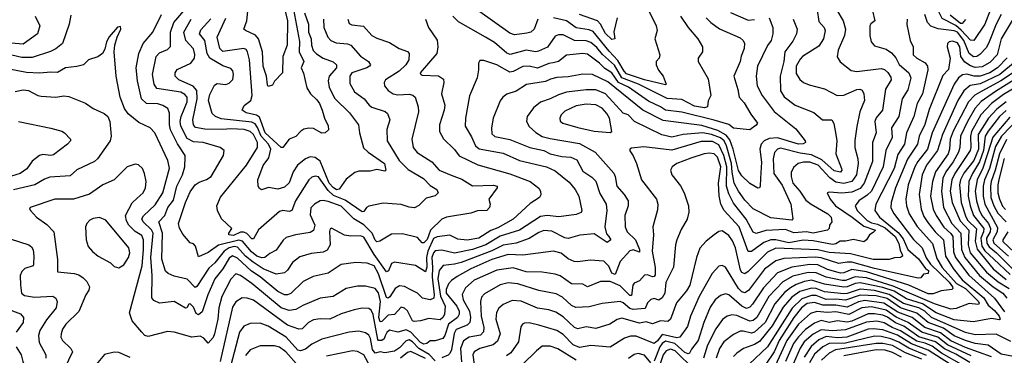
# Model space of a CAD drawing. Extents: x 1308313 to 1441400, y 959662 to 1036319.
# Tile 431 of 656: x 1368233 to 1374304, y 1020933 to 1023003. Entities that reach past the tile are written whole.
import ezdxf

# ---------------------------------------------------------------- set-up
doc = ezdxf.new("R2010")
doc.units = 0

msp = doc.modelspace()

# ---------------------------------------------------------------- linework, layer by layer
at = {"layer": '0CON10XD'}
for points in [[(1374343.3, 1023566.7), (1374235, 1023565.7), (1374190.9, 1023549.1), (1374138.1, 1023501.9), (1374100.4, 1023455), (1374086, 1023405), (1374094.8, 1023295.2), (1374109.8, 1023255), (1374145, 1023215.3), (1374235, 1023154.6), (1374260.7, 1023115), (1374220.3, 1023065), (1374184.7, 1022975.3), (1374116.3, 1022873.7), (1374095, 1022876.5), (1374038.9, 1022938.9), (1374005, 1022966.7), (1373920.3, 1023010.3), (1373884.9, 1023084.9), (1373846.5, 1023125), (1373725, 1023188.8), (1373694.7, 1023195.3), (1373645, 1023180), (1373518.5, 1023091.5)], [(1368328.9, 1023025), (1368357.1, 1022965), (1368342.7, 1022915), (1368255, 1022852), (1368105, 1022864.7)], [(1368548.5, 1023031.5), (1368537.5, 1022975), (1368496.7, 1022855), (1368455, 1022822.3), (1368423, 1022807), (1368309.8, 1022770.2), (1368245, 1022769.5), (1368115, 1022799.9)], [(1370735, 1023006.7), (1370754.3, 1022955), (1370806.7, 1022876.7), (1370812.3, 1022835), (1370804.6, 1022795), (1370702.5, 1022675), (1370706, 1022665), (1370715, 1022660.9), (1370815, 1022656.8), (1370845.4, 1022635.4), (1370849.1, 1022615), (1370832.9, 1022545), (1370855.4, 1022475), (1370850.8, 1022445), (1370821.5, 1022355), (1370822.1, 1022312.1), (1370846.9, 1022266.9), (1370915, 1022202.2), (1370943.5, 1022163.5), (1371057.7, 1022107.7), (1371255, 1022051.9), (1371381.4, 1022005), (1371433.6, 1021963.6), (1371444.6, 1021945), (1371447.4, 1021922.6), (1371438.6, 1021905), (1371380.1, 1021869.9), (1371276.8, 1021773.2), (1371180.9, 1021719.1), (1371137.8, 1021702.2), (1371065, 1021655.9), (1370993.1, 1021643.1), (1370935, 1021649.2), (1370885, 1021672.8), (1370807.4, 1021662.6), (1370785, 1021652.3), (1370749.7, 1021575), (1370741.7, 1021535), (1370743.1, 1021476.9), (1370735, 1021447.9), (1370674.3, 1021485.7), (1370545, 1021507.9), (1370525, 1021498.9), (1370506.3, 1021453.7), (1370495, 1021447.3), (1370418.1, 1021555), (1370355, 1021661.3), (1370335, 1021669.3), (1370275, 1021667.1), (1370235, 1021672.9), (1370155, 1021717.5), (1370147.3, 1021712.7), (1370143.8, 1021696.2), (1370147.3, 1021615), (1370128.9, 1021581.1), (1370105, 1021569.1), (1370029.9, 1021560.1), (1369960.6, 1021539.4), (1369915.7, 1021504.3), (1369885, 1021458.2), (1369865, 1021442.3), (1369815, 1021433.8), (1369735, 1021465.9), (1369673.4, 1021506.6), (1369625.2, 1021545), (1369575, 1021599.5), (1369555, 1021602.9), (1369525, 1021594.9), (1369493.5, 1021575), (1369436.2, 1021503.8), (1369400.1, 1021469.9), (1369325, 1021357.7), (1369315, 1021350.6), (1369265, 1021402.2), (1369185, 1021420.5), (1369147.4, 1021437.4), (1369132.4, 1021452.4), (1369108.9, 1021525), (1369112.4, 1021685), (1369091.3, 1021755), (1369127.7, 1021795), (1369146.9, 1021845), (1369181.1, 1021888.9), (1369200.8, 1021975), (1369236.5, 1022045), (1369250.8, 1022095), (1369254.1, 1022154.1), (1369253.3, 1022165), (1369206.8, 1022236.8), (1369162.6, 1022322.6), (1369155.9, 1022355), (1369157.1, 1022427.1), (1369146.5, 1022455), (1369115, 1022474), (1369085, 1022483.1), (1369015, 1022485.3), (1368984, 1022514), (1368960, 1022625), (1368951.6, 1022705), (1368966.9, 1022793.1), (1368994.8, 1022855.2), (1369054.6, 1022925), (1369108.2, 1023035)], [(1370256.5, 1023005), (1370265, 1022979.2), (1370281.3, 1022971.3), (1370352, 1022962), (1370405, 1022904.6), (1370435, 1022887.9), (1370512.7, 1022862.7), (1370572, 1022825), (1370625, 1022806.7), (1370634.3, 1022795), (1370632.5, 1022755), (1370614.6, 1022725), (1370573.6, 1022685), (1370489.3, 1022630.7), (1370479.4, 1022615), (1370482.2, 1022595), (1370505.3, 1022565.3), (1370535, 1022544.6), (1370565, 1022539.1), (1370635, 1022542.7), (1370657.1, 1022537.1), (1370670.5, 1022525), (1370690.4, 1022465), (1370691.5, 1022435), (1370651.5, 1022265), (1370658.2, 1022215), (1370683.9, 1022183.9), (1370774.4, 1022125), (1370818.5, 1022075), (1370894.4, 1022044.4), (1370959, 1022019), (1371025, 1021978.7), (1371155, 1021981.8), (1371176.9, 1021975), (1371177.5, 1021965), (1371126.7, 1021895), (1371133.1, 1021865), (1371130.6, 1021845), (1371113.3, 1021826.7), (1371056.9, 1021823.1), (1371015, 1021808.9), (1370865, 1021784.3), (1370836.7, 1021773.3), (1370766.2, 1021703.8), (1370745, 1021647.4), (1370725, 1021626.6), (1370715, 1021625.5), (1370685, 1021658.5), (1370592.7, 1021682.7), (1370525, 1021678.9), (1370454, 1021636), (1370435, 1021633.1), (1370425, 1021641.8), (1370406.6, 1021685), (1370355, 1021737.5), (1370294, 1021774), (1370215, 1021851.6), (1370135, 1021881), (1370105, 1021887.2), (1370085, 1021884.6), (1370050, 1021865), (1370027.3, 1021842.8), (1370025, 1021799.2), (1370052, 1021735), (1370045, 1021702.1), (1370025, 1021690), (1369934, 1021676), (1369875, 1021660), (1369856.6, 1021643.4), (1369815, 1021581.5), (1369775, 1021560.8), (1369745, 1021536.2), (1369725, 1021534), (1369694.3, 1021545), (1369661.8, 1021571.8), (1369606.6, 1021636.6), (1369585, 1021642.1), (1369458.8, 1021611.2), (1369395, 1021566.3), (1369335, 1021540), (1369316.7, 1021605), (1369305, 1021619.2), (1369285, 1021626), (1369239.7, 1021679.7), (1369217.7, 1021717.7), (1369211.8, 1021745), (1369255, 1021874.5), (1369285, 1021941.9), (1369315, 1021983.8), (1369340.2, 1022000.2), (1369383.9, 1022016.1), (1369414.2, 1022035.8), (1369490.6, 1022165), (1369494.2, 1022195), (1369470, 1022215), (1369365.2, 1022245.2), (1369305, 1022248.7), (1369265, 1022269.5), (1369226.3, 1022345), (1369222.8, 1022375), (1369228.5, 1022405), (1369264.8, 1022495), (1369264.7, 1022525), (1369252.1, 1022542.1), (1369225.8, 1022555), (1369077.9, 1022577.9), (1369061.1, 1022605), (1369051.7, 1022665), (1369073.9, 1022775), (1369095, 1022797.5), (1369145, 1022818.8), (1369162.6, 1022837.4), (1369162.9, 1022925), (1369182.7, 1022985), (1369245, 1023057.2)], [(1369989.6, 1023045), (1370012.8, 1022975), (1370014.4, 1022925), (1370030.6, 1022885), (1370031.6, 1022845), (1370043.4, 1022813.4), (1370062.1, 1022792.1), (1370103.5, 1022765), (1370165, 1022741.8), (1370185.5, 1022725), (1370185.4, 1022705), (1370141.3, 1022655), (1370134, 1022625), (1370140.3, 1022585), (1370176.4, 1022516.4), (1370267.2, 1022427.2), (1370321.8, 1022355), (1370328.5, 1022305), (1370353.3, 1022213.3), (1370382.2, 1022185), (1370482.1, 1022115), (1370491.4, 1022075), (1370485, 1022067.5), (1370435, 1022079.4), (1370395, 1022068.5), (1370325, 1022067.8), (1370298.9, 1022061.1), (1370245, 1022019.2), (1370202.8, 1021957.2), (1370185.8, 1021954.2), (1370165, 1021967), (1370141.2, 1021995), (1370085, 1022129.8), (1370055, 1022153.5), (1370025, 1022156.5), (1369995, 1022144.3), (1369946.7, 1022105), (1369918.8, 1022065), (1369895, 1021996.7), (1369865, 1021969.6), (1369825, 1021958.2), (1369767.4, 1021967.4), (1369724, 1021954), (1369711.1, 1021961.1), (1369702.7, 1021975), (1369701.6, 1022015), (1369735, 1022102.5), (1369768.9, 1022151.1), (1369780.5, 1022205), (1369767.2, 1022235), (1369722.1, 1022285), (1369698.5, 1022338.5), (1369685, 1022359.4), (1369665, 1022369.9), (1369475, 1022391.9), (1369441.2, 1022405), (1369420.4, 1022425), (1369396.5, 1022505), (1369405, 1022540.8), (1369422.8, 1022577.2), (1369435, 1022598), (1369450.7, 1022609.3), (1369505, 1022603.5), (1369525, 1022610.6), (1369546.7, 1022633.3), (1369552.2, 1022665), (1369546.7, 1022686.7), (1369535, 1022701.1), (1369485, 1022718.9), (1369405.8, 1022765.8), (1369389, 1022795), (1369373.8, 1022873.8), (1369340.7, 1022915), (1369350.7, 1022939.3), (1369412.4, 1023007.6)], [(1369922.1, 1023065), (1369957.8, 1022867.8), (1369956.3, 1022805), (1369985.3, 1022744.7), (1369969.3, 1022705), (1369982.9, 1022672.9), (1370002.6, 1022582.6), (1370026.1, 1022546.1), (1370065, 1022509.1), (1370081.2, 1022485), (1370098.9, 1022445), (1370111.4, 1022395), (1370135, 1022348.8), (1370136.9, 1022323.1), (1370116.2, 1022303.8), (1370095, 1022303.1), (1370045, 1022332.4), (1370015, 1022333.8), (1369985, 1022326.9), (1369965.5, 1022315), (1369935, 1022281.9), (1369895, 1022265.8), (1369855, 1022213.8), (1369845, 1022214.2), (1369746.6, 1022305), (1369712.3, 1022402.3), (1369693.5, 1022413.5), (1369628.5, 1022428.5), (1369604, 1022445), (1369617.6, 1022472.4), (1369657.3, 1022505), (1369666.8, 1022535), (1369649.8, 1022755), (1369638.2, 1022805), (1369629, 1022819), (1369614.7, 1022824.7), (1369485, 1022806.2), (1369466.8, 1022825), (1369450, 1022895), (1369505, 1023011.4)], [(1369870.4, 1023055), (1369883.7, 1022995), (1369881.9, 1022845), (1369855.4, 1022775), (1369852.5, 1022675), (1369805, 1022623.8), (1369791.7, 1022598.3), (1369765, 1022590), (1369760.2, 1022600.3), (1369754.8, 1022654.8), (1369734.7, 1022715), (1369730.2, 1022805), (1369706.2, 1022885), (1369687.3, 1022907.3), (1369626, 1022935), (1369615.6, 1022945), (1369634.2, 1022995.8), (1369638.7, 1023055)], [(1373151.1, 1023061.1), (1373160.7, 1022990.7), (1373193.1, 1022955), (1373200, 1022935), (1373189.5, 1022885), (1373160.2, 1022839.8), (1373060, 1022775), (1373045, 1022759.4), (1373021.2, 1022715), (1373020.5, 1022670.5), (1373043.5, 1022633.5), (1373066, 1022616), (1373100.8, 1022600.8), (1373195, 1022576.5), (1373274.7, 1022534.7), (1373315, 1022537.8), (1373395, 1022572.7), (1373413.5, 1022573.5), (1373427, 1022567), (1373438.9, 1022545), (1373443.1, 1022505), (1373413.1, 1022435), (1373395.9, 1022344.1), (1373382.2, 1022257.8), (1373382.5, 1022215), (1373401.4, 1022145), (1373403.3, 1022115), (1373392.1, 1022045), (1373364.4, 1022005.6), (1373315, 1021991.8), (1373265, 1022000.5), (1373227.6, 1022027.6), (1373157.6, 1022105), (1373105, 1022124.6), (1373065.5, 1022124.5), (1373033.1, 1022115), (1373005, 1022090.6), (1372989.8, 1022060.2), (1372989.3, 1022035), (1373001.4, 1021995), (1373044.5, 1021944.5), (1373080.1, 1021890.1), (1373114.2, 1021864.2), (1373217.1, 1021805), (1373237.8, 1021785), (1373240, 1021755), (1373227.1, 1021735), (1373224, 1021715), (1373213.8, 1021705), (1373125, 1021686), (1373084.9, 1021694.9), (1373007.1, 1021687.1), (1372955, 1021708.9), (1372833.1, 1021703.1), (1372775, 1021684.7), (1372755, 1021691.2), (1372713.3, 1021773.3), (1372635, 1021871.6), (1372605, 1021929.2), (1372591.4, 1021975), (1372592.5, 1022095), (1372575.8, 1022165), (1372545, 1022230.2), (1372505, 1022251.1), (1372435, 1022252.1), (1372255, 1022197.9), (1372082.3, 1022217.7), (1372005, 1022210.6), (1371996, 1022205), (1371995, 1022193.3), (1372015, 1022163.8), (1372035.4, 1022115), (1372066.2, 1022015), (1372160.5, 1021895), (1372167.5, 1021865), (1372165, 1021830), (1372137.3, 1021725), (1372140.9, 1021675), (1372132.8, 1021575), (1372151.7, 1021475), (1372151.7, 1021428.3), (1372145, 1021418.8), (1372135, 1021417.6), (1372105, 1021429.7), (1372085, 1021426.9), (1372055, 1021392.1), (1372022.6, 1021377.4), (1372013.2, 1021365), (1372005, 1021301.2), (1371995, 1021301.2), (1371935, 1021360.9), (1371875, 1021388.5), (1371815, 1021388), (1371735, 1021355.4), (1371705, 1021370.8), (1371635, 1021373.2), (1371565, 1021422), (1371535, 1021434.1), (1371455, 1021445.8), (1371355, 1021447.4), (1371275, 1021472.9), (1371175, 1021457.8), (1371035.5, 1021395.5), (1370981.7, 1021348.3), (1370962.2, 1021307.8), (1370967.5, 1021275), (1371007.5, 1021205), (1371012.4, 1021165), (1371008.6, 1021135), (1370992, 1021118), (1370925, 1021091.8), (1370912.3, 1021067.7), (1370895, 1020967.1), (1370885.5, 1020944.5), (1370875, 1020933.1), (1370835, 1020917.4)], [(1372307.9, 1023025), (1372354.3, 1022954.3), (1372415.5, 1022885), (1372444.3, 1022835), (1372442.9, 1022805), (1372415.7, 1022765), (1372415.7, 1022745), (1372478.7, 1022638.7), (1372494.2, 1022535.8), (1372477.3, 1022502.7), (1372474.5, 1022465.5), (1372455, 1022459.1), (1372395, 1022468.7), (1372315, 1022510.5), (1372225, 1022516.1), (1372048.3, 1022605), (1371946.4, 1022645), (1371901.1, 1022721.1), (1371827.5, 1022787.5), (1371791.9, 1022831.9), (1371755, 1022861.6), (1371725, 1022871.4), (1371655, 1022874), (1371585, 1022908.8), (1371555, 1022909.2), (1371535, 1022901.1), (1371487.3, 1022832.7), (1371432.1, 1022807.9), (1371415, 1022803.7), (1371355, 1022814.7), (1371258.1, 1022788.1), (1371236.6, 1022796.6), (1371160.9, 1022860.9), (1371105.4, 1022894.6), (1370938.5, 1022988.5), (1370904, 1023024)], [(1373271.3, 1023061.3), (1373310.7, 1022995), (1373325.4, 1022945), (1373319.6, 1022905), (1373280.5, 1022815), (1373274.4, 1022774.4), (1373292.4, 1022742.4), (1373360.2, 1022690.2), (1373395, 1022683.5), (1373545, 1022702.2), (1373565.2, 1022695.2), (1373587.1, 1022677.1), (1373605, 1022648.6), (1373607.7, 1022632.3), (1373571.9, 1022575), (1373553.3, 1022445), (1373515, 1022397.3), (1373505.8, 1022375), (1373514.7, 1022305), (1373492.4, 1022245), (1373492.1, 1022127.9), (1373441, 1021995), (1373415, 1021962.2), (1373365, 1021938.6), (1373301.9, 1021931.9), (1373225, 1021938.9), (1373211.2, 1021935), (1373230, 1021895), (1373264, 1021855), (1373367.3, 1021785), (1373438.2, 1021728.2), (1373510, 1021705), (1373495, 1021689.3), (1373473.3, 1021675), (1373454.3, 1021645), (1373437.3, 1021632.7), (1373375, 1021647.8), (1373325, 1021636.6), (1373293, 1021637), (1373265, 1021620.5), (1373245, 1021616.7), (1373125, 1021639.3), (1373065, 1021642), (1372975, 1021627.2), (1372895, 1021645.1), (1372865.6, 1021644.4), (1372822, 1021628), (1372745, 1021572.6), (1372725, 1021572.1), (1372669, 1021725), (1372576.3, 1021825), (1372556.6, 1021865), (1372546.4, 1021916.4), (1372541.1, 1021995), (1372555.9, 1022095), (1372535.4, 1022155.4), (1372515, 1022174.4), (1372485, 1022180.4), (1372454.2, 1022175.8), (1372372.4, 1022147.6), (1372284.4, 1022115), (1372255.6, 1022095), (1372245.7, 1022075), (1372254.4, 1022045), (1372308, 1021978), (1372330.4, 1021935), (1372356.2, 1021855), (1372359.5, 1021815), (1372348.5, 1021771.5), (1372311.1, 1021708.9), (1372284.6, 1021645), (1372276.7, 1021613.3), (1372265.5, 1021475.5), (1372218.2, 1021381.8), (1372210.3, 1021315), (1372195, 1021287.1), (1372175, 1021272.4), (1372145, 1021282.5), (1372125, 1021277.7), (1372105, 1021256.7), (1372089.4, 1021220.6), (1372015.2, 1021215.2), (1371995, 1021221.6), (1371955, 1021256.6), (1371935, 1021265.4), (1371825, 1021251.2), (1371745, 1021230.8), (1371662.2, 1021227.8), (1371635, 1021240.3), (1371581, 1021291), (1371541.2, 1021311.2), (1371435, 1021332.4), (1371305, 1021374.3), (1371245, 1021379.7), (1371195, 1021367.6), (1371098.3, 1021311.7), (1371079.6, 1021290.4), (1371074.1, 1021265), (1371078.7, 1021175), (1371094.8, 1021105), (1371092.1, 1021077.9), (1371073.4, 1021056.6), (1371005, 1021044.3), (1370968.9, 1021021.1), (1370950.9, 1020975), (1370957, 1020893)], [(1373492.1, 1023057.9), (1373505.6, 1022995), (1373482.3, 1022977.7), (1373475.5, 1022964.5), (1373475.5, 1022905), (1373483.3, 1022865), (1373505, 1022840.6), (1373575, 1022820.4), (1373608.5, 1022798.5), (1373635, 1022766.4), (1373656.1, 1022726.1), (1373715.3, 1022675), (1373727.4, 1022645), (1373709.5, 1022570.5), (1373675.3, 1022515), (1373653.1, 1022405), (1373609.7, 1022335), (1373612.6, 1022275), (1373573.5, 1022195), (1373558, 1022095), (1373484.5, 1021945.5), (1373459.7, 1021920.3), (1373406.7, 1021885), (1373385.3, 1021855), (1373397.7, 1021825), (1373459.8, 1021765), (1373485, 1021750.6), (1373522.3, 1021742.3), (1373569.3, 1021719.3), (1373632.1, 1021665), (1373655, 1021622.5), (1373662, 1021582), (1373674.6, 1021555), (1373676.3, 1021543.7), (1373665, 1021535.6), (1373626.4, 1021533.6), (1373595, 1021523.3), (1373496.5, 1021523.5), (1373355, 1021558.3), (1373225, 1021566.5), (1373155, 1021582.6), (1372895, 1021593.8), (1372845, 1021568.8), (1372725, 1021448.8), (1372705, 1021435.9), (1372685, 1021444), (1372677.4, 1021457.4), (1372646, 1021595), (1372628.1, 1021638.1), (1372605, 1021671.2), (1372565, 1021700), (1372545, 1021696.9), (1372515.8, 1021675), (1372465, 1021636.7), (1372426.9, 1021593.1), (1372406.1, 1021535), (1372365.8, 1021365), (1372345, 1021330.4), (1372283.5, 1021256.5), (1372245, 1021155.6), (1372229.6, 1021140.4), (1372185, 1021145.3), (1372135, 1021127.2), (1372095, 1021138.2), (1372055, 1021130.5), (1371945, 1021160.8), (1371917.1, 1021152.9), (1371872.5, 1021125), (1371785, 1021098.4), (1371725, 1021108.4), (1371675, 1021096.8), (1371655, 1021104), (1371585, 1021170.8), (1371538.7, 1021198.7), (1371495, 1021213.8), (1371425, 1021223.2), (1371325, 1021267.5), (1371270.2, 1021270.2), (1371213.2, 1021246.8), (1371186.9, 1021223.1), (1371173.4, 1021196.6), (1371168.9, 1021155), (1371194.7, 1021065), (1371180.1, 1021019.9), (1371152.3, 1020997.7), (1371069.4, 1020975), (1371035.4, 1020955), (1371027.7, 1020935), (1371034.4, 1020875)], [(1371428.8, 1023005), (1371405.5, 1022945), (1371384.1, 1022925.9), (1371359.5, 1022919.5), (1371285, 1022909.6), (1371255, 1022918.9), (1371055, 1023060.5)], [(1372108.5, 1023065), (1372157.8, 1022965), (1372162.9, 1022935), (1372150, 1022885), (1372180, 1022785), (1372176, 1022765), (1372158.6, 1022745), (1372157.8, 1022725), (1372172.2, 1022692.2), (1372200.8, 1022655), (1372220, 1022605), (1372215, 1022600), (1372085, 1022631.4), (1371975, 1022668.5), (1371959.3, 1022685), (1371921.8, 1022751.8), (1371867.8, 1022807.8), (1371769.3, 1022929.3), (1371745, 1022940.9), (1371665, 1022951.5), (1371605, 1022996.1), (1371525, 1023014.7)], [(1371916.9, 1023015), (1371897.5, 1022927.5), (1371902.5, 1022885), (1371885, 1022881.2), (1371845, 1022916.9), (1371814.6, 1022974.6), (1371794.9, 1022994.9), (1371685, 1023035.2)], [(1372616.3, 1023046.3), (1372725, 1023000.5), (1372765, 1023003.8)], [(1374285.7, 1023035), (1374253.7, 1022975), (1374211.5, 1022865), (1374195, 1022832), (1374152.6, 1022787.4), (1374135, 1022775.7), (1374115, 1022774.1), (1374088.2, 1022795), (1374055.9, 1022875), (1374015, 1022925.1), (1373995, 1022932.9), (1373896.3, 1022946.3), (1373852.2, 1022962.2), (1373830, 1022985), (1373813.5, 1023035)], [(1374065, 1023004.5), (1374045, 1022980), (1374035, 1022979.4), (1373971.3, 1023031.3)], [(1372661.2, 1022571.2), (1372669.3, 1022525), (1372700, 1022490), (1372740.7, 1022420.7), (1372782.2, 1022365), (1372775, 1022352.9), (1372735, 1022323.1), (1372635, 1022333.4), (1372605, 1022355.2), (1372515, 1022383), (1372315, 1022431.9), (1372215, 1022443.8), (1372185, 1022465.8), (1372110.9, 1022500.9), (1371986.8, 1022586.8), (1371926, 1022616), (1371884.3, 1022674.3), (1371841.6, 1022701.6), (1371808.9, 1022735), (1371735, 1022789.5), (1371705, 1022793.6), (1371605.3, 1022784.7), (1371555.2, 1022744.8), (1371522.7, 1022737.3), (1371495, 1022732.8), (1371425, 1022704.4), (1371375, 1022715.8), (1371335, 1022714.7), (1371275, 1022682.2), (1371255, 1022678.9), (1371175, 1022723.8), (1371095, 1022750.8), (1371070, 1022750), (1371061.2, 1022735), (1371062.7, 1022692.7), (1371053.3, 1022645), (1371007, 1022533), (1370981.8, 1022395), (1370980.4, 1022345), (1371019.7, 1022279.7), (1371044.1, 1022225), (1371065.2, 1022205.2), (1371215, 1022178.7), (1371314.5, 1022134.5), (1371481.4, 1022095), (1371535, 1022071.1), (1371620.9, 1022000.9), (1371657.5, 1021955), (1371680, 1021915), (1371700, 1021825), (1371695.9, 1021814.1), (1371665, 1021802), (1371556.7, 1021786.7), (1371485, 1021795.7), (1371445, 1021789), (1371315, 1021704.2), (1371195, 1021666.9), (1371106.5, 1021613.5), (1371025, 1021585.7), (1370915, 1021561.9), (1370835, 1021581), (1370795, 1021576.8), (1370784.4, 1021565), (1370773.8, 1021535), (1370779.3, 1021475), (1370776.6, 1021415), (1370789.2, 1021305), (1370785.7, 1021284.3), (1370765, 1021275.8), (1370715.9, 1021285.9), (1370685, 1021315.5), (1370645.8, 1021335.8), (1370605, 1021357.8), (1370575, 1021361.2), (1370549.1, 1021345), (1370515, 1021293.9), (1370505, 1021286.1), (1370495, 1021288.5), (1370445, 1021436), (1370417.8, 1021485), (1370375, 1021501.8), (1370304.6, 1021504.6), (1370215, 1021492.3), (1370135, 1021439.6), (1370041.5, 1021418.5), (1369981.8, 1021388.2), (1369905, 1021314.1), (1369885, 1021305.3), (1369865, 1021305.3), (1369825, 1021325.8), (1369715, 1021416.7), (1369661.4, 1021451.4), (1369575, 1021531.5), (1369545, 1021545.2), (1369525, 1021531.1), (1369485.6, 1021465), (1369436.7, 1021405), (1369393.8, 1021306.2), (1369358.2, 1021201.8), (1369335, 1021181.8), (1369321.1, 1021191.1), (1369305, 1021229.5), (1369285, 1021250.9), (1369275, 1021249.1), (1369264.2, 1021225.8), (1369255, 1021223.3), (1369185, 1021264.7), (1369095, 1021253.6), (1369060, 1021270), (1369047.3, 1021287.2), (1369049.7, 1021425), (1369041.9, 1021535), (1369056.3, 1021685), (1369045, 1021707), (1368994.8, 1021755), (1368986.7, 1021775), (1368997.2, 1021792.8), (1369068.8, 1021861.2), (1369115.8, 1021935), (1369155.9, 1022085.9), (1369145.3, 1022135), (1369065.8, 1022305), (1369037.9, 1022335), (1368968.5, 1022368.5), (1368901.7, 1022421.7), (1368878.7, 1022455), (1368852.3, 1022525), (1368827.1, 1022655), (1368816, 1022805), (1368820, 1022845), (1368833.3, 1022895), (1368856.7, 1022945), (1368855, 1022960), (1368835, 1022957.5), (1368785, 1022897.5), (1368768.8, 1022865), (1368758.8, 1022821.2), (1368743.8, 1022795), (1368715.6, 1022774.4), (1368656.2, 1022755), (1368626.2, 1022725), (1368585, 1022713.4), (1368516, 1022705), (1368465, 1022677.2), (1368425, 1022679.6), (1368355, 1022672.8), (1368275, 1022677.6), (1368166.9, 1022696.9)], [(1370135, 1021948.6), (1370075, 1022033.3), (1370055, 1022038.5), (1370035, 1022032.1), (1370015, 1022014.4), (1369932.9, 1021885), (1369910.8, 1021825), (1369895, 1021820.4), (1369855, 1021826.8), (1369835, 1021820), (1369705, 1021706.9), (1369675, 1021650.7), (1369665, 1021650.7), (1369633.6, 1021683.6), (1369615, 1021692.6), (1369595, 1021691.2), (1369552.1, 1021672.1), (1369523.1, 1021675), (1369522.2, 1021685), (1369540, 1021715), (1369477.1, 1021775), (1369451.9, 1021825), (1369448, 1021855), (1369471.1, 1021908.9), (1369631.1, 1022105), (1369699.3, 1022215), (1369699.5, 1022245), (1369674.8, 1022295), (1369655, 1022312.3), (1369617.5, 1022325), (1369535, 1022329.7), (1369485, 1022324.5), (1369375, 1022326.5), (1369316.9, 1022336.9), (1369304.2, 1022355), (1369301.3, 1022385), (1369326.5, 1022515), (1369325.8, 1022565.8), (1369302.2, 1022592.2), (1369215, 1022631.2), (1369191.8, 1022655), (1369192.5, 1022675), (1369204.3, 1022695), (1369288.6, 1022735), (1369310.4, 1022765), (1369312.7, 1022787.3), (1369305, 1022822.9), (1369257.7, 1022875), (1369244.3, 1022925), (1369289.5, 1023005)], [(1373003.2, 1023005), (1373027.5, 1022945), (1373023.1, 1022915), (1373000.1, 1022869.9), (1372951.1, 1022805), (1372945.3, 1022745.3), (1372922.2, 1022655), (1372923.9, 1022563.9), (1372946.1, 1022526.1), (1373015, 1022476), (1373130.3, 1022430.3), (1373184, 1022385), (1373241.2, 1022385), (1373252.6, 1022362.6), (1373265.5, 1022294.5), (1373272.3, 1022255), (1373264.7, 1022175), (1373301.1, 1022085), (1373302.5, 1022075), (1373295, 1022062.9), (1373255, 1022070), (1373179.2, 1022139.2), (1373115, 1022168.1), (1373045, 1022179.1), (1372925, 1022210.8), (1372905, 1022204.6), (1372887, 1022183), (1372878.3, 1022145), (1372882.3, 1022055), (1372935, 1021982.5), (1372987.1, 1021865), (1373000, 1021775), (1372995, 1021766), (1372865, 1021781.1), (1372755, 1021835.9), (1372705, 1021889.2), (1372665, 1021944.7), (1372639, 1021995), (1372627.2, 1022062.8), (1372622, 1022115), (1372591.6, 1022225), (1372576.7, 1022255), (1372555, 1022274.3), (1372499.1, 1022295), (1372445.5, 1022304.5), (1372325, 1022294.1), (1372255, 1022278.6), (1372192.9, 1022292.9), (1372025, 1022374.2), (1371985, 1022415.4), (1371955, 1022426.7), (1371845.9, 1022545), (1371785, 1022569.8), (1371725, 1022570.4), (1371605.2, 1022554.8), (1371555, 1022539.7), (1371505, 1022514), (1371445, 1022492.9), (1371402, 1022458), (1371362.5, 1022405), (1371357.5, 1022375), (1371375, 1022344.4), (1371416.5, 1022306.5), (1371455, 1022283.2), (1371505, 1022269.3), (1371685, 1022239.5), (1371782.3, 1022185), (1371896.2, 1022056.2), (1371905.4, 1022035), (1371915.3, 1021975.3), (1371960.8, 1021925), (1371984.6, 1021885), (1371985.4, 1021855), (1371963.8, 1021795), (1371966.6, 1021725), (1371978.8, 1021695), (1372030.8, 1021645), (1372055.8, 1021585), (1372055, 1021569.6), (1372015, 1021583.8), (1371995, 1021576.9), (1371935, 1021511.4), (1371905, 1021430.6), (1371885, 1021438.9), (1371865, 1021481.6), (1371835, 1021513.8), (1371751.2, 1021518.8), (1371675, 1021508.5), (1371651.7, 1021511.7), (1371615, 1021527.7), (1371572, 1021562), (1371525, 1021574.6), (1371335, 1021549.5), (1371244.8, 1021555.2), (1371145, 1021524.2), (1371014.7, 1021465), (1370930.7, 1021419.3), (1370895.4, 1021395), (1370876.8, 1021373.2), (1370861.9, 1021338.1), (1370863, 1021315), (1370928.6, 1021235), (1370942.3, 1021205), (1370943.4, 1021186.6), (1370932.7, 1021165), (1370876.6, 1021125), (1370855.1, 1021054.9), (1370843, 1021037), (1370795, 1021022.8), (1370765, 1021021.8), (1370744.4, 1021005), (1370725, 1021001.1), (1370705, 1021012.5), (1370645, 1021074.6), (1370615, 1021089.5), (1370565, 1021075.9), (1370513.3, 1021086.8), (1370496.1, 1021073.9), (1370487.4, 1021052.6), (1370479.8, 1021035), (1370466.1, 1021025), (1370445.8, 1021025), (1370440.9, 1021030.9), (1370412.4, 1021185), (1370400.1, 1021210.1), (1370385, 1021220.4), (1370345, 1021222.7), (1370295, 1021214), (1370215, 1021188.9), (1370145, 1021156.5), (1370085, 1021158.1), (1370045, 1021151.8), (1370014, 1021136), (1369975, 1021096), (1369955, 1021093.3), (1369885, 1021118), (1369675, 1021273.1), (1369635, 1021286), (1369605, 1021286.2), (1369565, 1021261.8), (1369545, 1021230), (1369468.8, 1020895)], [(1370105.4, 1023005), (1370108.5, 1022955), (1370132.3, 1022895), (1370150.5, 1022875), (1370185, 1022860.3), (1370254.1, 1022854.1), (1370275, 1022845.4), (1370335, 1022777.5), (1370384.3, 1022745), (1370395.7, 1022725), (1370390.6, 1022715), (1370373.1, 1022705), (1370281.5, 1022675), (1370268.2, 1022655), (1370268.4, 1022608.4), (1370296.8, 1022556.8), (1370356.5, 1022515), (1370387.8, 1022475), (1370405, 1022463.9), (1370486.4, 1022436.4), (1370500.6, 1022425), (1370514.5, 1022385), (1370497.3, 1022325), (1370499.6, 1022255), (1370572.9, 1022135), (1370629, 1022079), (1370722.5, 1022022.5), (1370765, 1021980), (1370805.2, 1021955.2), (1370813.3, 1021935), (1370795, 1021917.1), (1370738.6, 1021901.4), (1370693.6, 1021856.4), (1370666.9, 1021843.1), (1370635, 1021846.5), (1370585, 1021863.5), (1370475, 1021870.6), (1370385, 1021853.1), (1370371.4, 1021845), (1370355, 1021820), (1370345, 1021816.7), (1370239.3, 1021889.3), (1370168.8, 1021918.8), (1370135, 1021948.6)], [(1372854.7, 1023014.7), (1372877.7, 1022955), (1372877.3, 1022915), (1372866.2, 1022875), (1372845, 1022844.4), (1372783.5, 1022715), (1372773.4, 1022655), (1372781.3, 1022595), (1372810.4, 1022535), (1372885.6, 1022435.6), (1373019.8, 1022329.7), (1373076.5, 1022255), (1373078.6, 1022245), (1373065, 1022237.3), (1373035, 1022234.5), (1372905, 1022273.3), (1372855, 1022269.1), (1372822.6, 1022255), (1372805.1, 1022234.9), (1372796.6, 1022205), (1372806.8, 1022123.2), (1372800, 1022025), (1372798.9, 1021975), (1372795, 1021966.2), (1372785, 1021964.5), (1372735, 1021992.5), (1372685, 1022039.7), (1372665, 1022072.1), (1372633, 1022205), (1372611.8, 1022261.8), (1372589.9, 1022289.9), (1372538.4, 1022318.4), (1372439.4, 1022349.4), (1372201.5, 1022381.5), (1372075.4, 1022445.4), (1371859.1, 1022619.1), (1371765, 1022664.2), (1371705, 1022667.2), (1371615, 1022649.5), (1371545, 1022646.8), (1371505.6, 1022635), (1371475, 1022621.9), (1371357.1, 1022602.9), (1371295, 1022561.5), (1371236.8, 1022543.2), (1371211.4, 1022525), (1371195, 1022501.2), (1371151.8, 1022395), (1371142.1, 1022335), (1371145, 1022298.8), (1371163.1, 1022283.1), (1371255, 1022263.1), (1371378.1, 1022215), (1371465.8, 1022195), (1371505, 1022174.8), (1371575, 1022158), (1371632, 1022155), (1371668.1, 1022138.1), (1371705, 1022067.9), (1371761.4, 1022031.4), (1371785.9, 1022005.9), (1371809.9, 1021929.9), (1371848.7, 1021865), (1371852.5, 1021825), (1371840.7, 1021725), (1371852.3, 1021682.3), (1371864.8, 1021664.8), (1371878.5, 1021645), (1371855, 1021629.1), (1371775, 1021681.1), (1371686.1, 1021673.9), (1371615, 1021652.2), (1371595, 1021656.6), (1371515, 1021697.9), (1371465, 1021702.7), (1371435, 1021690.5), (1371375, 1021652.3), (1371295, 1021624.4), (1371215, 1021611.7), (1371145, 1021576.2), (1370955, 1021504.2), (1370915, 1021493.8), (1370845, 1021487.2), (1370820.2, 1021455), (1370811.4, 1021405), (1370826.9, 1021296.9), (1370856.3, 1021235), (1370852.9, 1021185), (1370841.7, 1021165), (1370825, 1021151.4), (1370755, 1021159.3), (1370704.6, 1021144.6)], [(1373705.6, 1023005), (1373702.4, 1022972.4), (1373723.8, 1022875), (1373742.8, 1022835), (1373743.2, 1022785), (1373764.5, 1022765), (1373815.7, 1022735.7), (1373830, 1022715), (1373833.4, 1022693.4), (1373800.2, 1022545), (1373766.2, 1022485), (1373747.1, 1022405), (1373701.2, 1022305), (1373688.1, 1022235), (1373648.1, 1022171.9), (1373624.5, 1022085), (1373511.9, 1021865), (1373506.3, 1021825), (1373535.2, 1021785), (1373650.3, 1021690.3), (1373680.9, 1021650.9), (1373709.5, 1021585), (1373775, 1021527.2), (1373818.7, 1021468.7), (1373836, 1021455), (1373835, 1021437.8), (1373806.7, 1021433.3), (1373788.8, 1021411.2), (1373772.3, 1021407.7), (1373505, 1021468.3), (1373365, 1021506.7), (1373335, 1021507.9), (1373285, 1021498.6), (1373175, 1021533), (1373137.9, 1021537.9), (1372945, 1021530.2), (1372894.9, 1021515.1), (1372826.1, 1021463.9), (1372727.5, 1021332.5), (1372705, 1021317.2), (1372685, 1021323.2), (1372665, 1021344.7), (1372585, 1021476.5), (1372565, 1021487.5), (1372545, 1021483.3), (1372503, 1021437), (1372423.2, 1021295), (1372369.2, 1021175), (1372350.3, 1021109.7), (1372303.6, 1021045), (1372285, 1021040.6), (1372195, 1021062), (1372165, 1021021.7), (1372145, 1021006.3), (1372035, 1021050.5), (1371999.9, 1021050.1), (1371961.6, 1021038.4), (1371875, 1020982.5), (1371755, 1020993.2), (1371685, 1020981.8), (1371645, 1020998.2), (1371585, 1021060.6), (1371545, 1021086.4), (1371435, 1021119.5), (1371375, 1021132.2), (1371345, 1021131.5), (1371332.9, 1021125), (1371322.5, 1021107.5), (1371308, 1021015), (1371261.7, 1020948.3), (1371235, 1020930)], [(1374352.3, 1022997.7), (1374285.4, 1022884.6), (1374261.3, 1022785), (1374215, 1022739.1), (1374167.8, 1022712.2), (1374125, 1022707.3), (1374095, 1022717), (1374060.3, 1022740.3), (1374036.8, 1022775), (1374029.2, 1022835), (1374015, 1022859.7), (1373985, 1022871.1), (1373963.9, 1022866.1), (1373954, 1022855), (1373953.1, 1022835), (1373970.5, 1022765), (1373959.5, 1022695), (1373925, 1022658.6), (1373841.8, 1022448.2), (1373813.9, 1022356.1), (1373780.2, 1022285), (1373769.6, 1022235), (1373707.2, 1022142.8), (1373634.1, 1021965), (1373607.6, 1021875), (1373605.7, 1021845), (1373620.2, 1021810.2), (1373745, 1021647.8), (1373797, 1021595), (1373823.4, 1021533.4), (1373850.1, 1021495), (1373965, 1021384.8), (1373984.3, 1021355), (1373986.9, 1021345), (1373981.1, 1021338.9), (1373915, 1021329.7), (1373865, 1021311.7), (1373835, 1021311.8), (1373715, 1021365.9), (1373455, 1021446.5), (1373365, 1021461.3), (1373315, 1021440.9), (1373295, 1021439.9), (1373215, 1021462.9), (1373155, 1021490.1), (1373105, 1021492.8), (1372994.4, 1021475.5), (1372905, 1021440.6), (1372820.4, 1021349.6), (1372751.6, 1021248.4), (1372735, 1021228.9), (1372715, 1021221.6), (1372685, 1021236), (1372605, 1021304.7), (1372585, 1021311.1), (1372555, 1021301.5), (1372521.8, 1021275), (1372491.3, 1021228.7), (1372452, 1021135), (1372416.4, 1021025), (1372375, 1020970.4), (1372364, 1020946), (1372355, 1020941), (1372335, 1020949), (1372273, 1021005), (1372215, 1021019.1), (1372195, 1021005.1), (1372180.7, 1020985), (1372145, 1020897)], [(1372466.9, 1023015), (1372495, 1022984.6), (1372547.2, 1022947.2), (1372675, 1022890), (1372694.5, 1022874.5), (1372702.9, 1022855), (1372700.6, 1022825), (1372681.7, 1022778.3), (1372675.7, 1022745), (1372636, 1022655), (1372661.2, 1022571.2)], [(1374322.2, 1022767.8), (1374261.8, 1022705), (1374215, 1022674.3), (1374155, 1022654.1), (1374118.9, 1022655), (1374073.3, 1022666.7), (1374046.6, 1022663.4), (1374022.9, 1022645), (1373995, 1022604.6), (1373858.7, 1022305), (1373830, 1022205), (1373771, 1022129), (1373753.2, 1022095), (1373711.8, 1021985), (1373697.4, 1021895), (1373700.5, 1021855), (1373717.3, 1021805), (1373766.8, 1021726.8), (1373861.9, 1021621.9), (1373888.8, 1021528.8), (1373921.9, 1021475), (1374010.2, 1021375), (1374064.2, 1021345), (1374100.4, 1021310.4), (1374145.2, 1021265), (1374149.2, 1021255), (1374145, 1021246.7), (1374087.1, 1021252.9), (1374008, 1021222), (1373975, 1021216.8), (1373875, 1021250), (1373620, 1021360), (1373455, 1021410.4), (1373385, 1021415.9), (1373325.3, 1021394.7), (1373305.1, 1021394.9), (1373205, 1021414.2), (1373145, 1021440.7), (1373095, 1021442.9), (1372999.7, 1021420.3), (1372938, 1021385), (1372852, 1021295), (1372778.4, 1021165), (1372755, 1021146.5), (1372735, 1021143.7), (1372655, 1021178.4), (1372625, 1021182.6), (1372595, 1021174.7), (1372566.1, 1021153.9), (1372524.9, 1021095.1), (1372474.5, 1020995), (1372449, 1020915)], [(1374373, 1022745), (1374276.8, 1022665), (1374155, 1022606.8), (1374093.1, 1022596.9), (1374055.9, 1022564.1), (1374018.9, 1022505), (1373922.5, 1022295), (1373893, 1022195), (1373824.9, 1022105.1), (1373797.6, 1022045), (1373780.2, 1021925), (1373791, 1021835), (1373809.1, 1021789.1), (1373832.8, 1021752.8), (1373878, 1021695), (1373929.3, 1021645), (1373942.4, 1021545), (1373988.9, 1021468.9), (1374045, 1021398.2), (1374177.6, 1021287.6), (1374205, 1021242.8), (1374245, 1021208.6), (1374272.4, 1021175), (1374279.7, 1021155), (1374275, 1021150.8), (1374225, 1021160.2), (1374115, 1021138.6), (1373995, 1021151.7), (1373885, 1021194.7), (1373800.5, 1021250.5), (1373700.9, 1021280.9), (1373625, 1021327.7), (1373555, 1021351.1), (1373415, 1021379.7), (1373385, 1021376.1), (1373335, 1021354.1), (1373315, 1021352.2), (1373195, 1021371.8), (1373114.7, 1021395.3), (1373071.9, 1021388.1), (1373020.5, 1021369.5), (1372985, 1021349.7), (1372949.9, 1021320.1), (1372890.1, 1021249.9), (1372830.5, 1021135), (1372765, 1021076.3), (1372745, 1021069.8), (1372695, 1021082.2), (1372675, 1021081.2), (1372635, 1021060.9), (1372575.4, 1021015), (1372548.6, 1020975), (1372528.3, 1020915)], [(1374410.1, 1022709.9), (1374283.6, 1022626.4), (1374165, 1022561.4), (1374122.9, 1022537.1), (1374083.8, 1022495), (1373989, 1022315), (1373971.2, 1022265), (1373966.1, 1022205), (1373957.4, 1022175), (1373880.3, 1022065), (1373861.2, 1022005), (1373849.8, 1021915), (1373866.5, 1021835), (1373883.4, 1021795), (1373932.1, 1021722.1), (1373974.1, 1021684.1), (1373986.7, 1021665), (1373991.7, 1021571.7), (1374003.9, 1021535), (1374085, 1021427.2), (1374244.4, 1021285), (1374305, 1021200.8)], [(1374452.7, 1022687.3), (1374249.3, 1022560.7), (1374161.6, 1022498.4), (1374124.1, 1022455.9), (1374078.2, 1022375), (1374034.6, 1022285), (1374030, 1022215), (1374021.1, 1022185), (1373989.3, 1022125), (1373943.5, 1022065), (1373924.9, 1022025), (1373917.2, 1021945), (1373930.2, 1021845), (1373980.6, 1021745), (1374036.5, 1021685), (1374040.5, 1021585), (1374061.4, 1021535), (1374152.2, 1021425), (1374234.9, 1021354.9), (1374295.6, 1021315), (1374320.2, 1021285)], [(1374491.3, 1022655), (1374298.7, 1022541.3), (1374225.5, 1022485), (1374159.7, 1022415), (1374102, 1022312), (1374095.1, 1022285), (1374098, 1022215), (1374093, 1022195), (1373998.5, 1022055), (1373980.4, 1022015), (1373970.4, 1021945), (1373982.9, 1021875), (1374031.8, 1021761.8), (1374085.5, 1021705), (1374080.7, 1021615), (1374094.9, 1021565), (1374195.1, 1021445.1), (1374267, 1021385), (1374335, 1021344.6)], [(1368205, 1022560.4), (1368255, 1022570), (1368286.7, 1022566.7), (1368345, 1022535.6), (1368365, 1022531.1), (1368455, 1022524.7), (1368505, 1022532.1), (1368535, 1022528.5), (1368638.1, 1022488.1), (1368685, 1022454.4), (1368753.8, 1022425), (1368775.4, 1022405.4), (1368788.6, 1022375), (1368796.7, 1022285), (1368790.5, 1022255), (1368713.6, 1022145), (1368695, 1022127.3), (1368585, 1022076.9), (1368545, 1022040.4), (1368417.7, 1022032.3), (1368385, 1022019.6), (1368326.8, 1021983.2), (1368193.6, 1021953.6)], [(1371873.3, 1022306.7), (1371885, 1022312.5), (1371868.9, 1022395), (1371853.3, 1022425), (1371825, 1022457.3), (1371785, 1022478.4), (1371725, 1022482.2), (1371665, 1022471.9), (1371595, 1022438.2), (1371572.5, 1022415), (1371563.1, 1022395), (1371566.4, 1022376.4), (1371582, 1022365), (1371675, 1022336.8), (1371775, 1022314.7), (1371873.3, 1022306.7)], [(1374315, 1022496), (1374258.4, 1022451.6), (1374207.3, 1022395), (1374143.1, 1022295), (1374145.4, 1022205), (1374117.2, 1022135), (1374055.3, 1022055.3), (1374035.1, 1022015), (1374028.2, 1021985), (1374037.8, 1021875), (1374067.5, 1021787.5), (1374080.3, 1021765), (1374133, 1021713), (1374125.7, 1021635.7), (1374137.1, 1021587.1), (1374235.5, 1021465), (1374315, 1021399.9)], [(1374315, 1022442.1), (1374274.3, 1022405), (1374204.1, 1022315.9), (1374186.9, 1022285), (1374176.3, 1022195), (1374152.3, 1022125), (1374107.6, 1022055), (1374086.4, 1022005), (1374082.1, 1021915), (1374093.3, 1021855), (1374114.9, 1021795), (1374178.1, 1021715), (1374176.7, 1021695), (1374159.4, 1021655), (1374166.4, 1021605), (1374185, 1021577.9), (1374239.7, 1021525), (1374341.1, 1021431.1)], [(1368225, 1022375.3), (1368425, 1022334), (1368493.3, 1022315), (1368509.2, 1022305), (1368546, 1022265), (1368545.8, 1022255), (1368527.1, 1022235), (1368441.5, 1022168.5), (1368425, 1022164.6), (1368375, 1022171.5), (1368355.6, 1022165.6), (1368309.5, 1022130.5), (1368277.6, 1022082.4), (1368236.7, 1022053.3), (1368155, 1022030)], [(1374338.4, 1022401.6), (1374232.8, 1022277.2), (1374201.5, 1022175), (1374173, 1022087), (1374137.2, 1022015), (1374125.4, 1021945), (1374132.7, 1021885), (1374149.2, 1021829.2), (1374166.2, 1021795), (1374207, 1021745), (1374219.2, 1021715), (1374216.7, 1021695), (1374194.2, 1021655), (1374196, 1021625), (1374211.2, 1021601.2), (1374255.9, 1021565), (1374355.4, 1021465)], [(1374405, 1022404.7), (1374286.5, 1022285), (1374250.3, 1022219.7), (1374214.1, 1022085), (1374181.7, 1022015), (1374173.5, 1021975), (1374173.9, 1021915), (1374184.1, 1021865), (1374261.6, 1021721.6), (1374260.4, 1021695), (1374234.4, 1021645), (1374239.7, 1021625), (1374329.9, 1021545)], [(1374317.1, 1022262.9), (1374274.3, 1022175), (1374248.9, 1022075), (1374223.6, 1022005), (1374219.8, 1021975), (1374221.6, 1021905), (1374238.9, 1021855), (1374265, 1021809.6), (1374316.2, 1021756.2)], [(1370704.6, 1021144.6), (1370665, 1021140.4), (1370655.3, 1021145.3), (1370625, 1021206.2), (1370605, 1021223.9), (1370585, 1021229.2), (1370545, 1021183.5), (1370505, 1021180.9), (1370465, 1021141.2), (1370455, 1021138.4), (1370446.9, 1021165), (1370457.8, 1021265), (1370445, 1021318.8), (1370425, 1021345.3), (1370365, 1021359.6), (1370315, 1021359.6), (1370245, 1021345.4), (1370165, 1021296.1), (1370085, 1021285.4), (1369979.3, 1021240.7), (1369934.8, 1021215.2), (1369895, 1021209.4), (1369845, 1021225.2), (1369665, 1021375.2), (1369595, 1021425.8), (1369565, 1021434.6), (1369535, 1021402.9), (1369480.2, 1021295), (1369461.7, 1021225), (1369455.2, 1021155), (1369435, 1021065.8), (1369425, 1021043.5), (1369395, 1021006.9), (1369368.5, 1021038.5), (1369345, 1021051.1), (1369295, 1021043.8), (1369185, 1021075.2), (1369145, 1021079.1), (1369025, 1021048.5), (1369005.4, 1021055.4), (1368985.3, 1021075.3), (1368926.2, 1021146.2), (1368910.5, 1021195), (1368987.8, 1021485), (1368996.7, 1021585), (1368995.5, 1021645.5), (1368985, 1021670.8), (1368945, 1021695.3), (1368905.8, 1021735), (1368892.1, 1021762.1), (1368885.2, 1021795), (1368927.4, 1021872.6), (1368958.1, 1021901.9), (1368995, 1021935.7), (1369007.8, 1021965), (1369012.7, 1022005), (1369003.4, 1022053.4), (1368989.2, 1022085), (1368965, 1022107.5), (1368945, 1022112.5), (1368895, 1022094.2), (1368815, 1022015.6), (1368745.8, 1021985), (1368664.2, 1021925.8), (1368565, 1021895.9), (1368450, 1021895), (1368296.4, 1021843.6), (1368293.3, 1021835), (1368298.8, 1021825), (1368335.6, 1021785), (1368400.4, 1021740.4), (1368442.7, 1021695), (1368466, 1021524), (1368465, 1021446.7), (1368568.1, 1021438.1), (1368598.1, 1021428.1), (1368625, 1021410.6), (1368647.7, 1021387.7), (1368662.3, 1021355), (1368658.5, 1021335), (1368640.4, 1021305), (1368596.7, 1021203.3), (1368517.8, 1021125), (1368497.1, 1021092.9), (1368488.8, 1021065), (1368487.3, 1021045), (1368496.4, 1021025), (1368547.5, 1020975), (1368557.9, 1020955), (1368486.6, 1020805)], [(1374304.5, 1022145.5), (1374272.4, 1022025), (1374264.7, 1021985), (1374264.9, 1021935.1), (1374274.1, 1021895), (1374293.5, 1021853.5), (1374312.5, 1021832.5)], [(1368845, 1021472.9), (1368875, 1021490.6), (1368904.6, 1021535.4), (1368912.7, 1021565), (1368905, 1021595.7), (1368765, 1021765.7), (1368725, 1021781.9), (1368685, 1021776.7), (1368665, 1021767.1), (1368645.8, 1021745), (1368639.2, 1021725), (1368641.9, 1021645), (1368655, 1021604), (1368682.1, 1021572.1), (1368717.1, 1021545), (1368792.4, 1021502.4), (1368815, 1021480), (1368845, 1021472.9)], [(1374326.1, 1021695), (1374295, 1021645.4), (1374295.2, 1021635), (1374366.7, 1021566.7)], [(1368175, 1021651.1), (1368288.9, 1021615), (1368305, 1021601.9), (1368315, 1021582.5), (1368320.6, 1021545), (1368318, 1021495), (1368315, 1021484.3), (1368265, 1021468.6), (1368245, 1021449.4), (1368235.3, 1021425), (1368238, 1021365), (1368244.5, 1021315), (1368261.9, 1021301.9), (1368325, 1021291.6), (1368436.7, 1021296.7), (1368455.4, 1021285.4), (1368463.6, 1021263.6), (1368457.9, 1021225), (1368398, 1021152), (1368357.1, 1021085), (1368347.8, 1021055), (1368352.4, 1021012.4), (1368394, 1020935), (1368393.8, 1020915)], [(1374345, 1021017.7), (1374253.3, 1021063.2), (1374125, 1021058.6), (1374065, 1021072.8), (1373855.6, 1021165), (1373814.4, 1021204.4), (1373777.6, 1021225), (1373682.6, 1021252.6), (1373595, 1021308.4), (1373505, 1021331.7), (1373415, 1021341.1), (1373335, 1021313.7), (1373315, 1021312.2), (1373195, 1021325.1), (1373145, 1021345.3), (1373115, 1021347.4), (1373044.4, 1021325.6), (1372995, 1021291.5), (1372940.8, 1021229.2), (1372873.5, 1021115), (1372795, 1021017), (1372765, 1020998.5), (1372696, 1020974), (1372655, 1020946.7), (1372635, 1020924.5)], [(1374405, 1020917.8), (1374285, 1020940), (1374205, 1020994.5), (1374125, 1021006.5), (1374065, 1021023.6), (1373995, 1021053.3), (1373929.2, 1021099.2), (1373834.5, 1021135), (1373765, 1021191.8), (1373665, 1021225.1), (1373582.3, 1021282.3), (1373515, 1021299.8), (1373415, 1021304.5), (1373325, 1021272.2), (1373265, 1021279.9), (1373205, 1021277), (1373145, 1021301.4), (1373115, 1021302.1), (1373055, 1021282), (1372995.7, 1021224.3), (1372844.3, 1020985.7), (1372731.7, 1020878.3)], [(1374225, 1020924.1), (1374065, 1020981.1), (1373975, 1021022.4), (1373911.6, 1021071.6), (1373813.7, 1021105), (1373735.5, 1021165), (1373648.5, 1021198.5), (1373562.5, 1021255), (1373445, 1021271.5), (1373405, 1021263.3), (1373335, 1021229.9), (1373265, 1021241), (1373185, 1021241.2), (1373135, 1021257.9), (1373088.8, 1021251.2), (1373052.9, 1021225), (1373005.7, 1021165), (1372916.3, 1021025), (1372885, 1020954), (1372777.4, 1020795)], [(1368145, 1021223.5), (1368238.1, 1021188.1), (1368255.5, 1021165.5), (1368254.5, 1021135), (1368211.5, 1021075)], [(1374099.1, 1020929.1), (1373955, 1020997.8), (1373895, 1021044.4), (1373795, 1021075.7), (1373712.3, 1021135), (1373638.5, 1021168.5), (1373575, 1021212.1), (1373485, 1021232.3), (1373425, 1021225.9), (1373345, 1021184.4), (1373265, 1021200.8), (1373215, 1021196.5), (1373147.7, 1021202.3), (1373109.7, 1021190.3), (1373035, 1021124), (1372963.9, 1021025), (1372843.7, 1020765)], [(1374091.4, 1020888.6), (1374005, 1020940.3), (1373935, 1020972.5), (1373880.4, 1021015), (1373777, 1021047), (1373685, 1021111.8), (1373632.9, 1021132.9), (1373585, 1021167.6), (1373555, 1021180.2), (1373505, 1021189.5), (1373465, 1021187.7), (1373365, 1021143.4), (1373335, 1021137.5), (1373275, 1021144.8), (1373225, 1021134.8), (1373175, 1021146.9), (1373135, 1021131.7), (1373077.8, 1021092.2), (1373035, 1021047.5), (1373005.3, 1021004.7), (1372955.7, 1020895)], [(1374055, 1020867.8), (1373916.7, 1020946.7), (1373859.3, 1020989.3), (1373817.3, 1021007.3), (1373765, 1021019.3), (1373665, 1021083.8), (1373613.7, 1021103.7), (1373562.7, 1021132.7), (1373517.7, 1021142.3), (1373455, 1021138.1), (1373325, 1021089.8), (1373245, 1021083.1), (1373175, 1021089.2), (1373126.7, 1021063.3), (1373070.5, 1021015), (1373045, 1020975.8), (1373002.3, 1020877.7)], [(1370795, 1020899.5), (1370758.7, 1020938.7), (1370695, 1020974.9), (1370655, 1021016.4), (1370635, 1021027.3), (1370615, 1021021.3), (1370575, 1020978.1), (1370545, 1020958.1), (1370485, 1020947.2), (1370455, 1020954.7), (1370425, 1020946.4), (1370409, 1020969), (1370395.5, 1021035.5), (1370385, 1021056.2), (1370365, 1021071.3), (1370325, 1021080.7), (1370265, 1021074.7), (1370095, 1021031.3), (1370035, 1021000.6), (1369995, 1020969.6), (1369965, 1020960), (1369947.5, 1020965), (1369875, 1021044.8), (1369765, 1021112.5), (1369715, 1021130.4), (1369655, 1021127.9), (1369615, 1021111.5), (1369588.9, 1021075), (1369523, 1020825)], [(1374017.3, 1020847.3), (1373835, 1020964.5), (1373733.1, 1021003.1), (1373645, 1021056.8), (1373555, 1021089.3), (1373495, 1021097), (1373465, 1021093.2), (1373332.5, 1021045), (1373275, 1021040), (1373205, 1021049.4), (1373161.7, 1021028.2), (1373113.4, 1020986.6), (1373069.6, 1020920.4)], [(1373825, 1020931.2), (1373716.3, 1020976.3), (1373655, 1021014.7), (1373605, 1021034.2), (1373545, 1021047.9), (1373505, 1021050.1), (1373325, 1021008.1), (1373223.5, 1021006.5), (1373185, 1020984.5), (1373135, 1020940.6), (1373103.9, 1020886.1)], [(1368210.9, 1020985), (1368242.3, 1020935), (1368251.7, 1020895), (1368270.5, 1020855), (1368274.5, 1020825.5), (1368201.5, 1020735)], [(1368915, 1020919.5), (1368845, 1020949.2), (1368815, 1020952), (1368755, 1020938.1), (1368703.5, 1020875)], [(1369955, 1020864.1), (1369873.2, 1020955), (1369835, 1020982.8), (1369805, 1020991.4), (1369715, 1020991.6), (1369655, 1020966.2), (1369625, 1020931.8)], [(1370394.6, 1020864.6), (1370355, 1020934.6), (1370315, 1020956.6), (1370285, 1020959.4), (1370125, 1020927.2)], [(1370735, 1020914), (1370644.1, 1020955.9), (1370625, 1020950.4), (1370581.5, 1020915)], [(1371665, 1020903.3), (1371552, 1020972), (1371505, 1020989.7), (1371455, 1020988.5), (1371419, 1020961), (1371332.7, 1020875)], [(1372392.4, 1020845), (1372275, 1020960.5), (1372245, 1020971.2), (1372219.8, 1020960.2), (1372200.1, 1020935), (1372155, 1020797.1)], [(1373795, 1020909), (1373695, 1020948.4), (1373615, 1020992.5), (1373555, 1021006.1), (1373515, 1021005.9), (1373264, 1020966), (1373224.7, 1020945.3), (1373177, 1020903)], [(1373670.7, 1020920.7), (1373615, 1020950.9), (1373569.1, 1020965), (1373515, 1020965.7), (1373315, 1020929.7)], [(1372125, 1020887.3), (1372085, 1020932.9), (1372046.4, 1020943.6), (1372022.7, 1020937.3), (1371986.5, 1020913.5)]]:
    msp.add_lwpolyline(points, dxfattribs=at)

doc.saveas('drawing.dxf')
